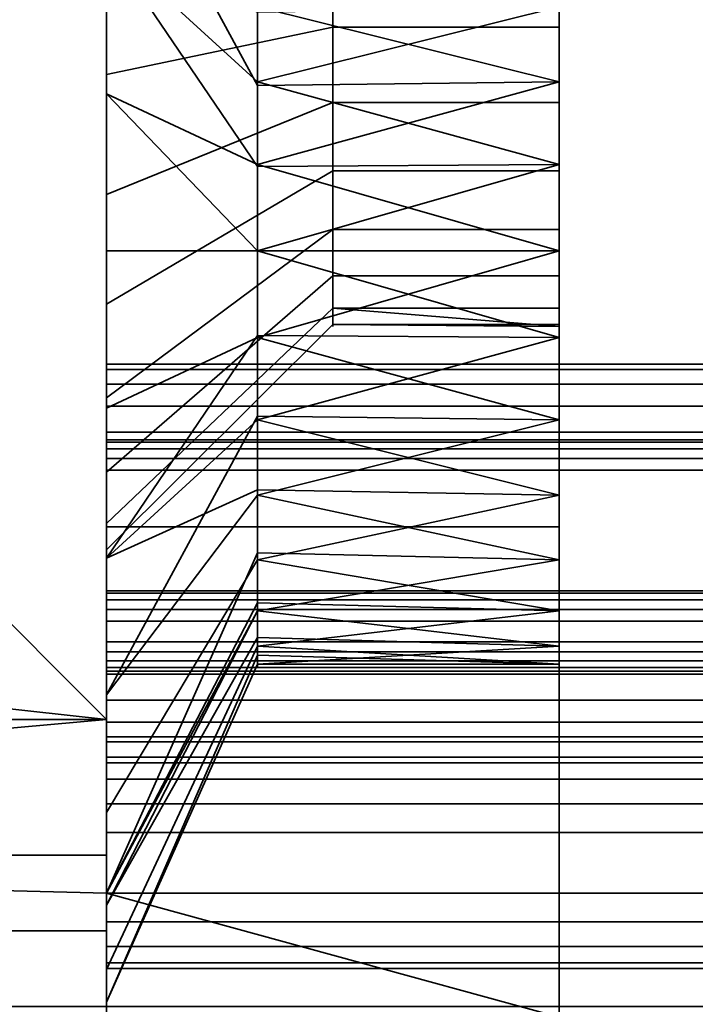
# Model space of a CAD drawing. Header units: millimetres. Extents: x -490 to 6690, y -115 to 152.
# Tile 296 of 656: x 1140.43 to 1144.9, y -21.99 to -15.47. Entities that reach past the tile are written whole.
import ezdxf

# ---------------------------------------------------------------- set-up
doc = ezdxf.new("R2010")
doc.units = ezdxf.units.MM
doc.layers.add('151', color=253, linetype='Continuous')

# ---------------------------------------------------------------- blocks, each defined once
blk = doc.blocks.new('UG_SURFACE_108')
at = {"layer": '151', "color": 252, "linetype": 'Continuous', "lineweight": 35}
for points in [[(1858.5, -19.25, 8.3), (1141, -19.25, 8.3), (1141, -12.25, 8.3), (1858.5, -12.25, 8.3)], [(1858.5, -12.25, 9.3), (1141, -12.25, 9.3), (1141, -19.25, 9.3), (1858.5, -19.25, 9.3)], [(1141, -19.25, 9.3), (1141, -12.25, 9.3), (1141, -12.25, 8.3), (1141, -19.25, 8.3)], [(1858.5, -18.2652, 6.4235), (1141, -18.2652, 6.4235), (1141, -18.25, 6.5), (1858.5, -18.25, 6.5)], [(1858.5, -18.25, 6.5), (1141, -18.25, 6.5), (1141, -18.25, 6.6), (1858.5, -18.25, 6.6)], [(1858.5, -18.25, 6.6), (1141, -18.25, 6.6), (1141, -18.2652, 6.6765), (1858.5, -18.2652, 6.6765)], [(1141, -18.45, 6.3), (1141, -18.25, 6.5), (1141, -18.2652, 6.4235)], [(1141, -18.45, 6.3), (1141, -18.25, 6.6), (1141, -18.25, 6.5)], [(1141, -18.25, 6.6), (1141, -18.45, 6.8), (1141, -18.3735, 6.7848)], [(1141, -18.25, 6.6), (1141, -19.8, 6.3), (1141, -19.25, 6.8), (1141, -18.45, 6.8)], [(1141, -18.3735, 6.7848), (1141, -18.3086, 6.7414), (1141, -18.2652, 6.6765), (1141, -18.25, 6.6)], [(1141, -18.45, 6.3), (1141, -19.8, 6.3), (1141, -18.25, 6.6)], [(1858.5, -18.3086, 6.3586), (1141, -18.3086, 6.3586), (1141, -18.2652, 6.4235), (1858.5, -18.2652, 6.4235)], [(1858.5, -18.2652, 6.6765), (1141, -18.2652, 6.6765), (1141, -18.3086, 6.7414), (1858.5, -18.3086, 6.7414)], [(1141, -18.2652, 6.4235), (1141, -18.3086, 6.3586), (1141, -18.3735, 6.3152), (1141, -18.45, 6.3)], [(1858.5, -18.3735, 6.3152), (1141, -18.3735, 6.3152), (1141, -18.3086, 6.3586), (1858.5, -18.3086, 6.3586)], [(1858.5, -18.3086, 6.7414), (1141, -18.3086, 6.7414), (1141, -18.3735, 6.7848), (1858.5, -18.3735, 6.7848)], [(1858.5, -18.45, 6.3), (1141, -18.45, 6.3), (1141, -18.3735, 6.3152), (1858.5, -18.3735, 6.3152)], [(1858.5, -18.3735, 6.7848), (1141, -18.3735, 6.7848), (1141, -18.45, 6.8), (1858.5, -18.45, 6.8)], [(1858.5, -19.8, 6.3), (1141, -19.8, 6.3), (1141, -18.45, 6.3), (1858.5, -18.45, 6.3)], [(1858.5, -18.45, 6.8), (1141, -18.45, 6.8), (1141, -19.25, 6.8), (1858.5, -19.25, 6.8)], [(1858.5, -19.25, 6.8), (1141, -19.25, 6.8), (1141, -19.25, 8.3), (1858.5, -19.25, 8.3)], [(1858.5, -19.25, 9.3), (1141, -19.25, 9.3), (1141, -19.25, 19.1), (1858.5, -19.25, 19.1)], [(1858.5, -19.25, 19.1), (1141, -19.25, 19.1), (1141, -19.2652, 19.1765), (1858.5, -19.2652, 19.1765)], [(1141, -19.25, 8.3), (1141, -19.25, 6.8), (1141, -19.8, 6.3), (1141, -19.9722, 6.3343)], [(1141, -19.9722, 6.3343), (1141, -20.1182, 6.4318), (1141, -19.25, 8.3)], [(1141, -20.25, 6.75), (1141, -19.25, 9.3), (1141, -19.25, 8.3)], [(1141, -19.25, 19.1), (1141, -19.7822, 19.1392), (1141, -19.7575, 19.203), (1141, -19.7128, 19.2547)], [(1141, -19.25, 19.1), (1141, -19.586, 19.3), (1141, -19.45, 19.3)], [(1141, -19.7128, 19.2547), (1141, -19.6534, 19.2883), (1141, -19.25, 19.1)], [(1141, -19.6534, 19.2883), (1141, -19.586, 19.3), (1141, -19.25, 19.1)], [(1141, -19.25, 19.1), (1141, -19.25, 9.3), (1141, -20.25, 6.75), (1141, -20.25, 16.8)], [(1141, -20.1182, 6.4318), (1141, -20.2157, 6.5778), (1141, -20.25, 6.75), (1141, -19.25, 8.3)], [(1141, -20.25, 16.8), (1141, -19.7822, 19.1392), (1141, -19.25, 19.1)], [(1141, -19.2652, 19.1765), (1141, -19.25, 19.1), (1141, -19.45, 19.3)], [(1858.5, -19.2652, 19.1765), (1141, -19.2652, 19.1765), (1141, -19.3086, 19.2414), (1858.5, -19.3086, 19.2414)], [(1141, -19.45, 19.3), (1141, -19.3735, 19.2848), (1141, -19.3086, 19.2414), (1141, -19.2652, 19.1765)], [(1858.5, -19.3086, 19.2414), (1141, -19.3086, 19.2414), (1141, -19.3735, 19.2848), (1858.5, -19.3735, 19.2848)], [(1858.5, -19.3735, 19.2848), (1141, -19.3735, 19.2848), (1141, -19.45, 19.3), (1858.5, -19.45, 19.3)], [(1858.5, -19.45, 19.3), (1141, -19.45, 19.3), (1141, -19.586, 19.3), (1858.5, -19.586, 19.3)], [(1858.5, -19.586, 19.3), (1141, -19.586, 19.3), (1141, -19.6534, 19.2883), (1858.5, -19.6534, 19.2883)], [(1858.5, -19.6534, 19.2883), (1141, -19.6534, 19.2883), (1141, -19.7128, 19.2547), (1858.5, -19.7128, 19.2547)], [(1858.5, -19.7128, 19.2547), (1141, -19.7128, 19.2547), (1141, -19.7575, 19.203), (1858.5, -19.7575, 19.203)], [(1858.5, -19.7575, 19.203), (1141, -19.7575, 19.203), (1141, -19.7822, 19.1392), (1858.5, -19.7822, 19.1392)], [(1858.5, -19.7822, 19.1392), (1141, -19.7822, 19.1392), (1141, -20.25, 16.8), (1858.5, -20.25, 16.8)], [(1858.5, -19.9722, 6.3343), (1141, -19.9722, 6.3343), (1141, -19.8, 6.3), (1858.5, -19.8, 6.3)], [(1858.5, -20.1182, 6.4318), (1141, -20.1182, 6.4318), (1141, -19.9722, 6.3343), (1858.5, -19.9722, 6.3343)], [(1858.5, -20.2157, 6.5778), (1141, -20.2157, 6.5778), (1141, -20.1182, 6.4318), (1858.5, -20.1182, 6.4318)], [(1858.5, -20.25, 6.75), (1141, -20.25, 6.75), (1141, -20.2157, 6.5778), (1858.5, -20.2157, 6.5778)], [(1858.5, -20.25, 16.8), (1141, -20.25, 16.8), (1141, -20.25, 6.75), (1858.5, -20.25, 6.75)]]:
    blk.add_3dface(points, dxfattribs=at)
blk = doc.blocks.new('UG_SURFACE_109')
at = {"layer": '151', "color": 252, "linetype": 'Continuous', "lineweight": 35}
for points in [[(1141, -21.25, 30.5), (1141, -10.25, 30.5), (1141, -11.15, 29.1), (1141, -20.35, 29.1)], [(1858.5, -10.25, 30.5), (1141, -10.25, 30.5), (1141, -21.25, 30.5), (1858.5, -21.25, 30.5)], [(1858.5, -20.35, 29.1), (1141, -20.35, 29.1), (1141, -11.15, 29.1), (1858.5, -11.15, 29.1)], [(1858.5, -17.7843, 19.5778), (1141, -17.7843, 19.5778), (1141, -17.75, 19.75), (1858.5, -17.75, 19.75)], [(1858.5, -17.75, 19.75), (1141, -17.75, 19.75), (1141, -17.75, 19.85), (1858.5, -17.75, 19.85)], [(1858.5, -17.75, 19.85), (1141, -17.75, 19.85), (1141, -17.7843, 20.0222), (1858.5, -17.7843, 20.0222)], [(1141, -18.2, 19.3), (1141, -17.75, 19.75), (1141, -17.7843, 19.5778), (1141, -17.8818, 19.4318)], [(1141, -18.2, 19.3), (1141, -17.75, 19.85), (1141, -17.75, 19.75)], [(1141, -17.8818, 20.1682), (1141, -17.7843, 20.0222), (1141, -17.75, 19.85), (1141, -18.2, 19.3)], [(1858.5, -17.8818, 19.4318), (1141, -17.8818, 19.4318), (1141, -17.7843, 19.5778), (1858.5, -17.7843, 19.5778)], [(1858.5, -17.7843, 20.0222), (1141, -17.7843, 20.0222), (1141, -17.8818, 20.1682), (1858.5, -17.8818, 20.1682)], [(1858.5, -18.0278, 19.3343), (1141, -18.0278, 19.3343), (1141, -17.8818, 19.4318), (1858.5, -17.8818, 19.4318)], [(1858.5, -17.8818, 20.1682), (1141, -17.8818, 20.1682), (1141, -18.0278, 20.2657), (1858.5, -18.0278, 20.2657)], [(1141, -18.2, 19.3), (1141, -18.2, 20.3), (1141, -18.0278, 20.2657), (1141, -17.8818, 20.1682)], [(1141, -17.8818, 19.4318), (1141, -18.0278, 19.3343), (1141, -18.2, 19.3)], [(1858.5, -18.2, 19.3), (1141, -18.2, 19.3), (1141, -18.0278, 19.3343), (1858.5, -18.0278, 19.3343)], [(1858.5, -18.0278, 20.2657), (1141, -18.0278, 20.2657), (1141, -18.2, 20.3), (1858.5, -18.2, 20.3)], [(1858.5, -20.35, 19.3), (1141, -20.35, 19.3), (1141, -18.2, 19.3), (1858.5, -18.2, 19.3)], [(1858.5, -18.2, 20.3), (1141, -18.2, 20.3), (1141, -20.35, 20.3), (1858.5, -20.35, 20.3)], [(1141, -18.2, 19.3), (1141, -20.35, 19.3), (1141, -20.35, 20.3), (1141, -18.2, 20.3)], [(1858.5, -20.3881, 0.8087), (1141, -20.3881, 0.8087), (1141, -20.35, 1), (1858.5, -20.35, 1)], [(1858.5, -20.35, 1), (1141, -20.35, 1), (1141, -20.35, 19.3), (1858.5, -20.35, 19.3)], [(1858.5, -20.35, 20.3), (1141, -20.35, 20.3), (1141, -20.35, 29.1), (1858.5, -20.35, 29.1)], [(1141, -20.35, 1), (1141, -20.3881, 0.8087), (1141, -20.4964, 0.6464)], [(1141, -20.35, 19.3), (1141, -20.85, 0.5), (1141, -21.25, 0.5)], [(1141, -20.85, 0.5), (1141, -20.35, 19.3), (1141, -20.35, 1)], [(1141, -20.35, 29.1), (1141, -20.35, 20.3), (1141, -21.75, 30)], [(1141, -20.4964, 0.6464), (1141, -20.6587, 0.5381), (1141, -20.85, 0.5), (1141, -20.35, 1)], [(1141, -21.75, 30), (1141, -21.7119, 30.1913), (1141, -21.6036, 30.3536), (1141, -20.35, 29.1)], [(1141, -21.75, 1), (1141, -21.75, 30), (1141, -20.35, 19.3)], [(1141, -20.35, 20.3), (1141, -20.35, 19.3), (1141, -21.75, 30)], [(1141, -20.35, 29.1), (1141, -21.6036, 30.3536), (1141, -21.4413, 30.4619), (1141, -21.25, 30.5)], [(1141, -21.75, 1), (1141, -20.35, 19.3), (1141, -21.25, 0.5)], [(1858.5, -20.4964, 0.6464), (1141, -20.4964, 0.6464), (1141, -20.3881, 0.8087), (1858.5, -20.3881, 0.8087)], [(1858.5, -20.6587, 0.5381), (1141, -20.6587, 0.5381), (1141, -20.4964, 0.6464), (1858.5, -20.4964, 0.6464)], [(1858.5, -20.85, 0.5), (1141, -20.85, 0.5), (1141, -20.6587, 0.5381), (1858.5, -20.6587, 0.5381)], [(1858.5, -21.25, 0.5), (1141, -21.25, 0.5), (1141, -20.85, 0.5), (1858.5, -20.85, 0.5)], [(1858.5, -21.4413, 0.5381), (1141, -21.4413, 0.5381), (1141, -21.25, 0.5), (1858.5, -21.25, 0.5)], [(1141, -21.25, 0.5), (1141, -21.4413, 0.5381), (1141, -21.6036, 0.6464), (1141, -21.7119, 0.8087)], [(1141, -21.7119, 0.8087), (1141, -21.75, 1), (1141, -21.25, 0.5)], [(1858.5, -21.25, 30.5), (1141, -21.25, 30.5), (1141, -21.4413, 30.4619), (1858.5, -21.4413, 30.4619)], [(1858.5, -21.6036, 0.6464), (1141, -21.6036, 0.6464), (1141, -21.4413, 0.5381), (1858.5, -21.4413, 0.5381)], [(1858.5, -21.4413, 30.4619), (1141, -21.4413, 30.4619), (1141, -21.6036, 30.3536), (1858.5, -21.6036, 30.3536)], [(1858.5, -21.7119, 0.8087), (1141, -21.7119, 0.8087), (1141, -21.6036, 0.6464), (1858.5, -21.6036, 0.6464)], [(1858.5, -21.6036, 30.3536), (1141, -21.6036, 30.3536), (1141, -21.7119, 30.1913), (1858.5, -21.7119, 30.1913)], [(1858.5, -21.75, 1), (1141, -21.75, 1), (1141, -21.7119, 0.8087), (1858.5, -21.7119, 0.8087)], [(1858.5, -21.7119, 30.1913), (1141, -21.7119, 30.1913), (1141, -21.75, 30), (1858.5, -21.75, 30)], [(1858.5, -21.75, 30), (1141, -21.75, 30), (1141, -21.75, 1), (1858.5, -21.75, 1)]]:
    blk.add_3dface(points, dxfattribs=at)
blk = doc.blocks.new('UG_SURFACE_114')
at = {"layer": '151', "color": 252, "linetype": 'Continuous', "lineweight": 35}
for points in [[(1141, -21.25, 1090), (1141, -5, 1090), (1141, -14, 1065.0001), (1141, -21, 1065.0001)], [(1141, -5, 1090), (1141, -21.25, 1090), (1141, -20.1, 1115), (1141, -14.6043, 1116.4048)], [(1144.0001, -13.9832, 1187.2162), (1144.0001, -15, 1187), (1144.0001, -23, 1154), (1144.0001, -10.5, 1154)], [(1144.0001, -15.5198, 981.9454), (1144.0001, -14.4802, 981.9454), (1144.0001, -10.5, 1003.9999), (1144.0001, -23, 1003.9999)], [(1144.0001, -10.5, 1003.9999), (1213.0001, -10.5, 1003.9999), (1213.0001, -23, 1003.9999), (1144.0001, -23, 1003.9999)], [(1213.0001, -10.5, 1154), (1144.0001, -10.5, 1154), (1144.0001, -23, 1154), (1213.0001, -23, 1154)], [(1144.0001, -23, 1005), (1212.5858, -23, 1005), (1212.5858, -10.5, 1005), (1144.0001, -10.5, 1005)], [(1212.5858, -23, 1153), (1144.0001, -23, 1153), (1144.0001, -10.5, 1153), (1212.5858, -10.5, 1153)], [(1144.0001, -10.5, 1153), (1144.0001, -23, 1153), (1144.0001, -17, 1014.75), (1144.0001, -15.8815, 1014.5123)], [(1144.0001, -15.8815, 1014.5123), (1144.0001, -14.9564, 1013.8401), (1144.0001, -10.5, 1153)], [(1144.0001, -23, 1005), (1144.0001, -10.5, 1005), (1144.0001, -16.4282, 1009.3101), (1144.0001, -17.5718, 1009.3101)], [(1144.0001, -15.3836, 1009.7752), (1144.0001, -16.4282, 1009.3101), (1144.0001, -10.5, 1005)], [(1141, -12.6489, 982.7361), (1141, -14.1684, 983.4126), (1141, -17, 1007), (1141, -14.9663, 1007.4322)], [(1141, -21, 1035), (1121.0001, -21, 1035), (1121.0001, -14, 1035), (1141, -14, 1035)], [(1141, -14, 1065.0001), (1121.0001, -14, 1065.0001), (1121.0001, -21, 1065.0001), (1141, -21, 1065.0001)], [(1141, -14.0611, 1016.0451), (1141, -15.9604, 1016.8908), (1141, -14, 1035)], [(1141, -15.9604, 1016.8908), (1141, -18.0396, 1016.8908), (1141, -21, 1035), (1141, -14, 1035)], [(1141, -14.0611, 1016.0451), (1142.0017, -15.3836, 1014.2248), (1142.0017, -15.9059, 1014.4573)], [(1142.0017, -15.9059, 1014.4573), (1142.0017, -16.4282, 1014.6899), (1141, -15.9604, 1016.8908), (1141, -14.0611, 1016.0451)], [(1142.5, -14.4802, 981.9454), (1142.5, -15.5198, 981.9454), (1141, -15.8316, 983.4126), (1141, -14.1684, 983.4126)], [(1142.5, -14.4802, 1191.9453), (1142.5, -15.5198, 1191.9453), (1141, -15.8316, 1193.4125), (1141, -14.1684, 1193.4125)], [(1141, -19.0337, 1007.4322), (1141, -17, 1007), (1141, -14.1684, 983.4126), (1141, -15.8316, 983.4126)], [(1141, -14.1684, 1193.4125), (1141, -15.8316, 1193.4125), (1141, -18.8268, 1201.2388), (1141, -15, 1202)], [(1142.5, -14.4802, 981.9454), (1144.0001, -14.4802, 981.9454), (1144.0001, -15.5198, 981.9454), (1142.5, -15.5198, 981.9454)], [(1142.5, -14.4802, 1191.9453), (1144.0001, -14.4802, 1191.9453), (1144.0001, -15.5198, 1191.9453), (1142.5, -15.5198, 1191.9453)], [(1144.0001, -15, 1202), (1144.0001, -18.8268, 1201.2388), (1144.0001, -15.5198, 1191.9453), (1144.0001, -14.4802, 1191.9453)], [(1131, -19, 1115.3934), (1135.4551, -14.5449, 1115.8864), (1141, -20.1, 1115)], [(1141, -20.1, 1142), (1135.4551, -14.5449, 1141.1136), (1131, -19, 1141.6066)], [(1135.4551, -14.5449, 1115.8864), (1141, -14.6043, 1116.4048), (1141, -20.1, 1115)], [(1141, -20.1, 1142), (1141, -14.6043, 1140.5953), (1135.4551, -14.5449, 1141.1136)], [(1141, -15, 1185.5), (1141, -14.6043, 1140.5953), (1141, -20.1, 1142)], [(1141, -14.9663, 1007.4322), (1142.0017, -15.8815, 1009.4877), (1142.0017, -15.4189, 1009.8238)], [(1141, -14.9663, 1007.4322), (1141, -17, 1007), (1142.0017, -17, 1009.25), (1142.0017, -16.4407, 1009.3689)], [(1142.0017, -16.4407, 1009.3689), (1142.0017, -15.8815, 1009.4877), (1141, -14.9663, 1007.4322)], [(1144.0001, -14.9564, 1013.8401), (1144.0001, -15.8815, 1014.5123), (1142.0017, -15.3836, 1014.2248)], [(1142.5, -16.0168, 977.2161), (1142.5, -15, 977), (1141, -15, 975.5), (1141, -16.6269, 975.8458)], [(1141, -18.8268, 1201.2388), (1144.0001, -18.8268, 1201.2388), (1144.0001, -15, 1202), (1141, -15, 1202)], [(1141, -15, 967), (1144.0001, -15, 967), (1144.0001, -18.8268, 967.7612), (1141, -18.8268, 967.7612)], [(1142.5, -16.0168, 1187.2162), (1142.5, -15, 1187), (1141, -15, 1185.5), (1141, -16.6269, 1185.8459)], [(1141, -15, 967), (1141, -18.8268, 967.7612), (1141, -16.6269, 975.8458), (1141, -15, 975.5)], [(1141, -20.1, 1142), (1141, -21.25, 1142), (1141, -16.6269, 1185.8459), (1141, -15, 1185.5)], [(1142.5, -16.0168, 977.2161), (1144.0001, -16.0168, 977.2161), (1144.0001, -15, 977), (1142.5, -15, 977)], [(1142.5, -16.0168, 1187.2162), (1144.0001, -16.0168, 1187.2162), (1144.0001, -15, 1187), (1142.5, -15, 1187)], [(1144.0001, -15, 1187), (1144.0001, -23.3827, 1153.9239), (1144.0001, -23, 1154)], [(1144.0001, -15, 1187), (1144.0001, -23.9239, 1153.3827), (1144.0001, -23.7071, 1153.7071)], [(1144.0001, -23.7071, 1153.7071), (1144.0001, -23.3827, 1153.9239), (1144.0001, -15, 1187)], [(1144.0001, -18.8268, 967.7612), (1144.0001, -15, 967), (1144.0001, -15, 977), (1144.0001, -16.0168, 977.2161)], [(1144.0001, -23.9239, 1153.3827), (1144.0001, -15, 1187), (1144.0001, -16.0168, 1187.2162)], [(1144.0001, -15.8815, 1014.5123), (1142.0017, -15.9059, 1014.4573), (1142.0017, -15.3836, 1014.2248)], [(1144.0001, -16.4282, 1009.3101), (1144.0001, -15.3836, 1009.7752), (1142.0017, -15.8815, 1009.4877)], [(1144.0001, -15.3836, 1009.7752), (1142.0017, -15.4189, 1009.8238), (1142.0017, -15.8815, 1009.4877)], [(1142.5, -15.5198, 981.9454), (1142.5, -16.4695, 981.5226), (1141, -17.3511, 982.7361), (1141, -15.8316, 983.4126)], [(1142.5, -15.5198, 1191.9453), (1142.5, -16.4695, 1191.5226), (1141, -17.3511, 1192.736), (1141, -15.8316, 1193.4125)], [(1142.5, -15.5198, 981.9454), (1144.0001, -15.5198, 981.9454), (1144.0001, -16.4695, 981.5226), (1142.5, -16.4695, 981.5226)], [(1142.5, -15.5198, 1191.9453), (1144.0001, -15.5198, 1191.9453), (1144.0001, -16.4695, 1191.5226), (1142.5, -16.4695, 1191.5226)], [(1144.0001, -16.4695, 981.5226), (1144.0001, -15.5198, 981.9454), (1144.0001, -23, 1003.9999), (1144.0001, -23.3827, 1004.0761)], [(1144.0001, -18.8268, 1201.2388), (1144.0001, -22.0711, 1199.071), (1144.0001, -16.4695, 1191.5226), (1144.0001, -15.5198, 1191.9453)], [(1141, -19.0337, 1007.4322), (1141, -15.8316, 983.4126), (1141, -17.3511, 982.7361)], [(1141, -15.8316, 1193.4125), (1141, -17.3511, 1192.736), (1141, -21.25, 1199.6197), (1141, -18.8268, 1201.2388)], [(1142.0017, -16.4282, 1014.6899), (1144.0001, -15.8815, 1014.5123), (1144.0001, -17, 1014.75)], [(1142.0017, -15.8815, 1009.4877), (1142.0017, -16.4407, 1009.3689), (1144.0001, -16.4282, 1009.3101)], [(1142.0017, -16.4282, 1014.6899), (1142.0017, -15.9059, 1014.4573), (1144.0001, -15.8815, 1014.5123)], [(1141, -15.9604, 1016.8908), (1142.0017, -16.4282, 1014.6899), (1142.0017, -17, 1014.6899)], [(1142.0017, -17, 1014.6899), (1142.0017, -17.5718, 1014.6899), (1141, -18.0396, 1016.8908), (1141, -15.9604, 1016.8908)], [(1142.5, -16.8579, 977.8272), (1142.5, -16.0168, 977.2161), (1141, -16.6269, 975.8458), (1141, -17.9726, 976.8234)], [(1142.5, -16.8579, 1187.8272), (1142.5, -16.0168, 1187.2162), (1141, -16.6269, 1185.8459), (1141, -17.9726, 1186.8235)], [(1142.5, -16.8579, 977.8272), (1144.0001, -16.8579, 977.8272), (1144.0001, -16.0168, 977.2161), (1142.5, -16.0168, 977.2161)], [(1142.5, -16.8579, 1187.8272), (1144.0001, -16.8579, 1187.8272), (1144.0001, -16.0168, 1187.2162), (1142.5, -16.0168, 1187.2162)], [(1144.0001, -16.0168, 977.2161), (1144.0001, -16.8579, 977.8272), (1144.0001, -24.2388, 973.1731), (1144.0001, -22.0711, 969.9289)], [(1144.0001, -22.0711, 969.9289), (1144.0001, -18.8268, 967.7612), (1144.0001, -16.0168, 977.2161)], [(1144.0001, -16.0168, 1187.2162), (1144.0001, -16.8579, 1187.8272), (1144.0001, -23.9239, 1153.3827)], [(1142.5, -16.4695, 981.5226), (1142.5, -17.1651, 980.75), (1141, -18.4641, 981.5), (1141, -17.3511, 982.7361)], [(1142.5, -16.4695, 1191.5226), (1142.5, -17.1651, 1190.75), (1141, -18.4641, 1191.4999), (1141, -17.3511, 1192.736)], [(1144.0001, -17, 1014.75), (1142.0017, -17, 1014.6899), (1142.0017, -16.4282, 1014.6899)], [(1144.0001, -17.5718, 1009.3101), (1144.0001, -16.4282, 1009.3101), (1142.0017, -17, 1009.25)], [(1144.0001, -16.4282, 1009.3101), (1142.0017, -16.4407, 1009.3689), (1142.0017, -17, 1009.25)], [(1142.5, -16.4695, 981.5226), (1144.0001, -16.4695, 981.5226), (1144.0001, -17.1651, 980.75), (1142.5, -17.1651, 980.75)], [(1142.5, -16.4695, 1191.5226), (1144.0001, -16.4695, 1191.5226), (1144.0001, -17.1651, 1190.75), (1142.5, -17.1651, 1190.75)], [(1144.0001, -16.4695, 981.5226), (1144.0001, -23.3827, 1004.0761), (1144.0001, -23.7071, 1004.2928)], [(1144.0001, -23.9239, 1004.6173), (1144.0001, -17.1651, 980.75), (1144.0001, -16.4695, 981.5226)], [(1144.0001, -17.1651, 1190.75), (1144.0001, -16.4695, 1191.5226), (1144.0001, -22.0711, 1199.071), (1144.0001, -24.2388, 1195.8269)], [(1144.0001, -23.7071, 1004.2928), (1144.0001, -23.9239, 1004.6173), (1144.0001, -16.4695, 981.5226)], [(1141, -18.8268, 967.7612), (1141, -21.25, 969.3803), (1141, -17.9726, 976.8234), (1141, -16.6269, 975.8458)], [(1141, -21.25, 1142), (1141, -17.9726, 1186.8235), (1141, -16.6269, 1185.8459)], [(1142.5, -17.3776, 978.7275), (1142.5, -16.8579, 977.8272), (1141, -17.9726, 976.8234), (1141, -18.8042, 978.2639)], [(1142.5, -17.3776, 1188.7275), (1142.5, -16.8579, 1187.8272), (1141, -17.9726, 1186.8235), (1141, -18.8042, 1188.2639)], [(1142.5, -17.3776, 978.7275), (1144.0001, -17.3776, 978.7275), (1144.0001, -16.8579, 977.8272), (1142.5, -16.8579, 977.8272)], [(1142.5, -17.3776, 1188.7275), (1144.0001, -17.3776, 1188.7275), (1144.0001, -16.8579, 1187.8272), (1142.5, -16.8579, 1187.8272)], [(1144.0001, -23.9239, 1153.3827), (1144.0001, -16.8579, 1187.8272), (1144.0001, -17.3776, 1188.7275)], [(1144.0001, -25, 977), (1144.0001, -24.2388, 973.1731), (1144.0001, -16.8579, 977.8272), (1144.0001, -17.3776, 978.7275)], [(1142.0017, -17.5593, 1009.3689), (1142.0017, -17, 1009.25), (1141, -17, 1007), (1141, -19.0337, 1007.4322)], [(1144.0001, -17, 1014.75), (1144.0001, -18.1185, 1014.5123), (1142.0017, -17.5718, 1014.6899)], [(1142.0017, -17.5718, 1014.6899), (1142.0017, -17, 1014.6899), (1144.0001, -17, 1014.75)], [(1142.0017, -17, 1009.25), (1142.0017, -17.5593, 1009.3689), (1144.0001, -17.5718, 1009.3101)], [(1144.0001, -18.1185, 1014.5123), (1144.0001, -17, 1014.75), (1144.0001, -23, 1153)], [(1142.5, -17.1651, 980.75), (1142.5, -17.4863, 979.7613), (1141, -18.9781, 979.9181), (1141, -18.4641, 981.5)], [(1142.5, -17.1651, 1190.75), (1142.5, -17.4863, 1189.7613), (1141, -18.9781, 1189.9182), (1141, -18.4641, 1191.4999)], [(1142.5, -17.1651, 980.75), (1144.0001, -17.1651, 980.75), (1144.0001, -17.4863, 979.7613), (1142.5, -17.4863, 979.7613)], [(1142.5, -17.1651, 1190.75), (1144.0001, -17.1651, 1190.75), (1144.0001, -17.4863, 1189.7613), (1142.5, -17.4863, 1189.7613)], [(1144.0001, -25, 977), (1144.0001, -17.4863, 979.7613), (1144.0001, -17.1651, 980.75), (1144.0001, -23.9239, 1004.6173)], [(1144.0001, -17.4863, 1189.7613), (1144.0001, -17.1651, 1190.75), (1144.0001, -24.2388, 1195.8269), (1144.0001, -25, 1192)], [(1141, -17.3511, 982.7361), (1141, -18.4641, 981.5), (1141, -19.0337, 1007.4322)], [(1141, -21.25, 1199.6197), (1141, -17.3511, 1192.736), (1141, -18.4641, 1191.4999)], [(1142.5, -17.4863, 979.7613), (1142.5, -17.3776, 978.7275), (1141, -18.8042, 978.2639), (1141, -18.9781, 979.9181)], [(1142.5, -17.4863, 1189.7613), (1142.5, -17.3776, 1188.7275), (1141, -18.8042, 1188.2639), (1141, -18.9781, 1189.9182)], [(1142.5, -17.3776, 978.7275), (1142.5, -17.4863, 979.7613), (1144.0001, -17.5, 979.5)], [(1144.0001, -17.5, 979.5), (1144.0001, -17.3776, 978.7275), (1142.5, -17.3776, 978.7275)], [(1142.5, -17.3776, 1188.7275), (1142.5, -17.4863, 1189.7613), (1144.0001, -17.5, 1189.5)], [(1144.0001, -17.5, 1189.5), (1144.0001, -17.3776, 1188.7275), (1142.5, -17.3776, 1188.7275)], [(1144.0001, -17.3776, 1188.7275), (1144.0001, -25, 1192), (1144.0001, -24, 1153), (1144.0001, -23.9239, 1153.3827)], [(1144.0001, -25, 1192), (1144.0001, -17.3776, 1188.7275), (1144.0001, -17.5, 1189.5)], [(1144.0001, -25, 977), (1144.0001, -17.3776, 978.7275), (1144.0001, -17.5, 979.5)], [(1142.5, -17.4863, 979.7613), (1144.0001, -17.4863, 979.7613), (1144.0001, -17.5, 979.5)], [(1142.5, -17.4863, 1189.7613), (1144.0001, -17.4863, 1189.7613), (1144.0001, -17.5, 1189.5)], [(1144.0001, -17.5, 1189.5), (1144.0001, -17.4863, 1189.7613), (1144.0001, -25, 1192)], [(1144.0001, -17.5, 979.5), (1144.0001, -17.4863, 979.7613), (1144.0001, -25, 977)], [(1141, -19.0337, 1007.4322), (1142.0017, -18.1185, 1009.4877), (1142.0017, -17.5593, 1009.3689)], [(1141, -19.9389, 1016.0451), (1141, -18.0396, 1016.8908), (1142.0017, -17.5718, 1014.6899), (1142.0017, -18.0941, 1014.4573)], [(1144.0001, -17.5718, 1009.3101), (1142.0017, -17.5593, 1009.3689), (1142.0017, -18.1185, 1009.4877)], [(1142.0017, -18.1185, 1009.4877), (1144.0001, -18.6164, 1009.7752), (1144.0001, -17.5718, 1009.3101)], [(1144.0001, -18.1185, 1014.5123), (1142.0017, -18.0941, 1014.4573), (1142.0017, -17.5718, 1014.6899)], [(1144.0001, -23, 1005), (1144.0001, -17.5718, 1009.3101), (1144.0001, -18.6164, 1009.7752)], [(1141, -18.8042, 978.2639), (1141, -17.9726, 976.8234), (1141, -21.25, 969.3803)], [(1141, -21.25, 1142), (1141, -18.8042, 1188.2639), (1141, -17.9726, 1186.8235)], [(1141, -21, 1035), (1141, -18.0396, 1016.8908), (1141, -19.9389, 1016.0451)], [(1142.0017, -18.0941, 1014.4573), (1142.0017, -18.6164, 1014.2248), (1141, -19.9389, 1016.0451)], [(1142.0017, -18.6164, 1014.2248), (1142.0017, -18.0941, 1014.4573), (1144.0001, -18.1185, 1014.5123)], [(1142.0017, -18.5811, 1009.8238), (1142.0017, -18.1185, 1009.4877), (1141, -19.0337, 1007.4322)], [(1142.0017, -18.6164, 1014.2248), (1144.0001, -18.1185, 1014.5123), (1144.0001, -19.0436, 1013.8401)], [(1142.0017, -18.1185, 1009.4877), (1142.0017, -18.5811, 1009.8238), (1144.0001, -18.6164, 1009.7752)], [(1144.0001, -23, 1153), (1144.0001, -19.0436, 1013.8401), (1144.0001, -18.1185, 1014.5123)], [(1141, -19.0337, 1007.4322), (1141, -18.4641, 981.5), (1141, -18.9781, 979.9181)], [(1141, -18.4641, 1191.4999), (1141, -18.9781, 1189.9182), (1141, -21.25, 1199.6197)], [(1141, -19.0337, 1007.4322), (1141, -20.7157, 1008.6544), (1142.0017, -19.0436, 1010.1599), (1142.0017, -18.5811, 1009.8238)], [(1141, -21.25, 1014.589), (1141, -19.9389, 1016.0451), (1142.0017, -18.6164, 1014.2248), (1142.0017, -18.999, 1013.7999)], [(1144.0001, -18.6164, 1009.7752), (1142.0017, -18.5811, 1009.8238), (1142.0017, -19.0436, 1010.1599)], [(1144.0001, -19.3816, 1010.625), (1144.0001, -18.6164, 1009.7752), (1142.0017, -19.0436, 1010.1599)], [(1144.0001, -19.0436, 1013.8401), (1142.0017, -18.999, 1013.7999), (1142.0017, -18.6164, 1014.2248)], [(1144.0001, -18.6164, 1009.7752), (1144.0001, -19.3816, 1010.625), (1144.0001, -23, 1005)], [(1141, -21.25, 969.3803), (1141, -18.9781, 979.9181), (1141, -18.8042, 978.2639)], [(1141, -18.9781, 1189.9182), (1141, -18.8042, 1188.2639), (1141, -21.25, 1142), (1141, -21.25, 1199.6197)], [(1144.0001, -22.0711, 1199.071), (1144.0001, -18.8268, 1201.2388), (1141, -18.8268, 1201.2388), (1141, -21.25, 1199.6197)], [(1141, -21.25, 969.3803), (1141, -18.8268, 967.7612), (1144.0001, -18.8268, 967.7612), (1144.0001, -22.0711, 969.9289)], [(1141, -20.1, 1115), (1131, -20.1, 1115), (1131, -19, 1115.3934)], [(1131, -19, 1141.6066), (1131, -20.1, 1142), (1141, -20.1, 1142)], [(1141, -18.9781, 979.9181), (1141, -21.25, 969.3803), (1141, -19.0337, 1007.4322)], [(1142.0017, -18.999, 1013.7999), (1142.0017, -19.3816, 1013.375), (1141, -21.25, 1014.589)], [(1142.0017, -19.3816, 1013.375), (1142.0017, -18.999, 1013.7999), (1144.0001, -19.0436, 1013.8401)], [(1141, -20.7157, 1008.6544), (1141, -19.0337, 1007.4322), (1141, -21.25, 969.3803)], [(1142.0017, -19.3295, 1010.655), (1142.0017, -19.0436, 1010.1599), (1141, -20.7157, 1008.6544), (1141, -21.25, 1009.5798)], [(1144.0001, -19.0436, 1013.8401), (1144.0001, -19.6154, 1012.8498), (1142.0017, -19.3816, 1013.375)], [(1142.0017, -19.0436, 1010.1599), (1142.0017, -19.3295, 1010.655), (1144.0001, -19.3816, 1010.625)], [(1144.0001, -19.6154, 1012.8498), (1144.0001, -19.0436, 1013.8401), (1144.0001, -23, 1153)], [(1141, -21.25, 1009.5798), (1141, -21.7553, 1010.4549), (1142.0017, -19.6154, 1011.1502), (1142.0017, -19.3295, 1010.655)], [(1144.0001, -19.3816, 1010.625), (1142.0017, -19.3295, 1010.655), (1142.0017, -19.6154, 1011.1502)], [(1141, -21.3301, 1014.5), (1142.0017, -19.3816, 1013.375), (1142.0017, -19.5583, 1012.8312)], [(1142.0017, -19.3816, 1013.375), (1141, -21.3301, 1014.5), (1141, -21.25, 1014.589)], [(1142.0017, -19.6154, 1011.1502), (1144.0001, -19.7349, 1011.7126), (1144.0001, -19.3816, 1010.625)], [(1144.0001, -19.6154, 1012.8498), (1142.0017, -19.5583, 1012.8312), (1142.0017, -19.3816, 1013.375)], [(1144.0001, -23, 1005), (1144.0001, -19.3816, 1010.625), (1144.0001, -19.7349, 1011.7126)], [(1142.0017, -19.5583, 1012.8312), (1142.0017, -19.7349, 1012.2875), (1141, -21.9726, 1012.5227), (1141, -21.3301, 1014.5)], [(1142.0017, -19.6752, 1011.7189), (1142.0017, -19.6154, 1011.1502), (1141, -21.7553, 1010.4549), (1141, -21.9726, 1012.5227)], [(1142.0017, -19.7349, 1012.2875), (1142.0017, -19.5583, 1012.8312), (1144.0001, -19.6154, 1012.8498)], [(1142.0017, -19.7349, 1012.2875), (1144.0001, -19.6154, 1012.8498), (1144.0001, -19.7349, 1011.7126)], [(1142.0017, -19.6154, 1011.1502), (1142.0017, -19.6752, 1011.7189), (1144.0001, -19.7349, 1011.7126)], [(1144.0001, -19.7349, 1011.7126), (1144.0001, -19.6154, 1012.8498), (1144.0001, -23, 1153), (1144.0001, -23, 1005)], [(1141, -21.9726, 1012.5227), (1142.0017, -19.7349, 1012.2875), (1142.0017, -19.6752, 1011.7189)], [(1144.0001, -19.7349, 1011.7126), (1142.0017, -19.6752, 1011.7189), (1142.0017, -19.7349, 1012.2875)], [(1141, -19.9389, 1016.0451), (1141, -21.25, 1014.589), (1141, -21, 1035)], [(1131, -21, 1115), (1131, -20.1, 1115), (1141, -20.1, 1115), (1141, -21.25, 1115)], [(1141, -21.25, 1142), (1141, -20.1, 1142), (1131, -20.1, 1142), (1131, -21, 1142)], [(1141, -21.25, 1090), (1141, -21.25, 1115), (1141, -20.1, 1115)], [(1141, -21.25, 969.3803), (1141, -21.25, 1009.5798), (1141, -20.7157, 1008.6544)], [(1141, -21, 1065.0001), (1121.0001, -21, 1065.0001), (1121.0001, -21, 1035), (1141, -21, 1035)], [(1141, -21.25, 1115), (1141, -21.5, 1115), (1131.5, -21.5, 1115), (1131, -21, 1115)], [(1131, -21, 1142), (1131.5, -21.5, 1142), (1141, -21.5, 1142), (1141, -21.25, 1142)], [(1141, -21.25, 1014.589), (1141, -21.25, 1090), (1141, -21, 1065.0001), (1141, -21, 1035)], [(1141, -21.25, 1199.6197), (1141, -22.0711, 1199.071), (1144.0001, -22.0711, 1199.071)], [(1144.0001, -22.0711, 969.9289), (1141, -22.0711, 969.9289), (1141, -21.25, 969.3803)], [(1141, -21.25, 969.3803), (1141, -22.0711, 969.9289), (1141, -24.2388, 973.1731), (1141, -25, 977)], [(1141, -25, 1090), (1141, -21.25, 1090), (1141, -21.25, 1014.589), (1141, -21.3301, 1014.5)], [(1141, -21.25, 1199.6197), (1141, -21.25, 1142), (1141, -21.5, 1142), (1141, -25, 1192)], [(1141, -25, 1192), (1141, -24.2388, 1195.8269), (1141, -22.0711, 1199.071), (1141, -21.25, 1199.6197)], [(1141, -21.5, 1115), (1141, -21.25, 1115), (1141, -21.25, 1090), (1141, -25, 1090)], [(1141, -25, 977), (1141, -21.7553, 1010.4549), (1141, -21.25, 1009.5798), (1141, -21.25, 969.3803)], [(1141, -25, 1090), (1141, -21.3301, 1014.5), (1141, -21.9726, 1012.5227)], [(1131.5, -21.5, 1142), (1131.5, -21.5, 1115), (1141, -21.5, 1115), (1141, -21.5, 1142)], [(1141, -21.5, 1142), (1141, -21.5, 1115), (1141, -25, 1090), (1141, -25, 1192)], [(1141, -21.9726, 1012.5227), (1141, -21.7553, 1010.4549), (1141, -25, 977)], [(1141, -25, 977), (1141, -25, 1090), (1141, -21.9726, 1012.5227)]]:
    blk.add_3dface(points, dxfattribs=at)
blk = doc.blocks.new('UG_SURFACE_123')
at = {"layer": '151', "color": 7, "linetype": 'Continuous', "lineweight": 35}
for points in [[(1141, -26, 2017), (1859, -26, 2017), (1859, 0, 2017), (1141, 0, 2017)], [(1141, 0, 2017), (1141, -9, 1140.4999), (1141, -14.6043, 1140.5953), (1141, -20.1, 1142)], [(1141, -20.1, 1142), (1141, -21.5, 1142), (1141, -26, 2017), (1141, 0, 2017)], [(1141, 0, 2), (1141, -21, 1035), (1141, -14, 1035)], [(1141, -9, 30.5), (1141, -21, 1035), (1141, 0, 2)], [(1141, -22.5, 30.5), (1141, -9, 30.5), (1859, -9, 30.5), (1859, -22.5, 30.5)], [(1141, -21, 1035), (1141, -9, 30.5), (1141, -22.5, 30.5)], [(1141, -20.1, 1115), (1141, -14.6043, 1116.4048), (1141, -9, 1116.5), (1141, -14, 1065.0001)], [(1141, -21, 1035), (1121.0001, -21, 1035), (1121.0001, -14, 1035), (1141, -14, 1035)], [(1141, -14, 1065.0001), (1121.0001, -14, 1065.0001), (1121.0001, -21, 1065.0001), (1141, -21, 1065.0001)], [(1141, -14, 1065.0001), (1141, -21, 1065.0001), (1141, -21.5, 1115), (1141, -20.1, 1115)], [(1131, -19, 1115.3934), (1135.4551, -14.5449, 1115.8864), (1141, -20.1, 1115)], [(1141, -20.1, 1142), (1135.4551, -14.5449, 1141.1136), (1131, -19, 1141.6066)], [(1135.4551, -14.5449, 1115.8864), (1141, -14.6043, 1116.4048), (1141, -20.1, 1115)], [(1141, -20.1, 1142), (1141, -14.6043, 1140.5953), (1135.4551, -14.5449, 1141.1136)], [(1141, -20.1, 1115), (1131, -20.1, 1115), (1131, -19, 1115.3934)], [(1131, -19, 1141.6066), (1131, -20.1, 1142), (1141, -20.1, 1142)], [(1141, -20.1, 1115), (1141, -21.5, 1115), (1131.5, -21.5, 1115), (1131, -21, 1115)], [(1131, -21, 1115), (1131, -20.1, 1115), (1141, -20.1, 1115)], [(1141, -20.1, 1142), (1131, -20.1, 1142), (1131, -21, 1142)], [(1131, -21, 1142), (1131.5, -21.5, 1142), (1141, -21.5, 1142), (1141, -20.1, 1142)], [(1141, -21, 1065.0001), (1121.0001, -21, 1065.0001), (1121.0001, -21, 1035), (1141, -21, 1035)], [(1141, -22.5, 30.5), (1141, -21.5, 1115), (1141, -21, 1065.0001), (1141, -21, 1035)], [(1131.5, -21.5, 1142), (1131.5, -21.5, 1115), (1141, -21.5, 1115), (1141, -21.5, 1142)], [(1141, -26, 2017), (1141, -21.5, 1142), (1141, -21.5, 1115)], [(1141, -21.5, 1115), (1141, -22.5, 30.5), (1141, -26), (1141, -26, 2017)]]:
    blk.add_3dface(points, dxfattribs=at)
blk = doc.blocks.new('UG_SURFACE_157')
at = {"layer": '151', "color": 41, "linetype": 'Continuous', "lineweight": 35}
for points in [[(1938.2499, -25, 2095.7501), (1938.2499, -10, 2095.7501), (1061.7501, -10, 2095.7501), (1061.7501, -25, 2095.7501)], [(1868.25, -10, 2025.7499), (1868.25, -25, 2025.7499), (1131.75, -25, 2025.7499), (1131.75, -10, 2025.7499)]]:
    blk.add_3dface(points, dxfattribs=at)
blk = doc.blocks.new('UG_SURFACE_158')
at = {"layer": '151', "color": 14, "linetype": 'Continuous', "lineweight": 35}
for points in [[(1943.2499, -22, 2100.75), (1943.2499, -6.25, 2100.75), (1056.7501, -6.25, 2100.75), (1056.7501, -22, 2100.75)], [(1061.7501, -6.25, 2095.7501), (1938.2499, -6.25, 2095.7501), (1938.2499, -25, 2095.7501), (1061.7501, -25, 2095.7501)]]:
    blk.add_3dface(points, dxfattribs=at)
blk = doc.blocks.new('UG_SURFACE_159')
at = {"layer": '151', "color": 14, "linetype": 'Continuous', "lineweight": 35}
for points in [[(1863.25, 16.25, 2020.75), (1863.25, -22, 2020.75), (1136.75, -22, 2020.75), (1136.75, 16.25, 2020.75)], [(1868.25, -25, 2025.7499), (1868.25, -10, 2025.7499), (1131.75, -10, 2025.7499), (1131.75, -25, 2025.7499)]]:
    blk.add_3dface(points, dxfattribs=at)
blk = doc.blocks.new('UG_SURFACE_160')
at = {"layer": '151', "color": 7, "linetype": 'Continuous', "lineweight": 35}
for points in [[(1136.75, 16, 2020.75), (1136.75, -22, 2020.75), (1863.25, -22, 2020.75), (1863.25, 16, 2020.75)], [(1863, 16, 2020.4999), (1863, -22, 2020.4999), (1137, -22, 2020.4999), (1137, 16, 2020.4999)], [(1943.5, -22, 2101.0001), (1943.5, -6.25, 2101.0001), (1056.5, -6.25, 2101.0001), (1056.5, -22, 2101.0001)], [(1056.7501, -22, 2100.75), (1056.7501, -6.25, 2100.75), (1943.2499, -6.25, 2100.75), (1943.2499, -22, 2100.75)]]:
    blk.add_3dface(points, dxfattribs=at)

msp = doc.modelspace()

# ---------------------------------------------------------------- linework, layer by layer
at = {"layer": '151', "linetype": 'Continuous', "lineweight": -3}
for p, q in [((1141, 0, 2017), (1141, -26, 2017)), ((1141, -9, 30.5), (1141, -22.5, 30.5)), ((1141, -10.25, 30.5), (1141, -21.25, 30.5)), ((1144, -10.5, 1153), (1144, -23, 1153)), ((1144, -23, 1004), (1144, -10.5, 1004)), ((1144, -23, 1005), (1144, -10.5, 1005)), ((1144, -10.5, 1154), (1144, -23, 1154)), ((1141, -20.35, 29.1), (1141, -11.15, 29.1)), ((1141, -19.25, 8.3), (1141, -12.25, 8.3)), ((1141, -12.25, 9.3), (1141, -19.25, 9.3)), ((1141, -14, 1035), (1141, -21, 1035)), ((1141, -21, 1065), (1141, -14, 1065)), ((1141, -21, 1065), (1141, -14, 1065)), ((1141, -14, 1035), (1141, -21, 1035)), ((1141, -17.75, 19.85), (1858.5, -17.75, 19.85)), ((1141, -17.75, 19.75), (1141, -17.75, 19.85)), ((1141, -17.75, 19.75), (1858.5, -17.75, 19.75)), ((1141, -18.2, 20.3), (1858.5, -18.2, 20.3)), ((1141, -20.35, 19.3), (1141, -18.2, 19.3)), ((1141, -18.2, 19.3), (1858.5, -18.2, 19.3)), ((1141, -18.2, 20.3), (1141, -20.35, 20.3)), ((1141, -18.25, 6.5), (1858.5, -18.25, 6.5)), ((1141, -18.25, 6.6), (1858.5, -18.25, 6.6)), ((1141, -18.25, 6.5), (1141, -18.25, 6.6)), ((1141, -18.45, 6.3), (1858.5, -18.45, 6.3)), ((1141, -19.8, 6.3), (1141, -18.45, 6.3)), ((1141, -18.45, 6.8), (1141, -19.25, 6.8)), ((1141, -18.45, 6.8), (1858.5, -18.45, 6.8)), ((1141, -19.25, 19.1), (1858.5, -19.25, 19.1)), ((1141, -19.25, 6.8), (1141, -19.25, 8.3)), ((1141, -19.25, 6.8), (1858.5, -19.25, 6.8)), ((1141, -19.25, 8.3), (1858.5, -19.25, 8.3)), ((1141, -19.25, 9.3), (1141, -19.25, 19.1)), ((1141, -19.25, 9.3), (1858.5, -19.25, 9.3)), ((1141, -19.25, 19.1), (1858.5, -19.25, 19.1)), ((1141, -19.45, 19.3), (1141, -19.586, 19.3)), ((1141, -19.45, 19.3), (1858.5, -19.45, 19.3)), ((1141, -19.45, 19.3), (1141, -19.586, 19.3)), ((1141, -19.586, 19.3), (1858.5, -19.586, 19.3)), ((1141, -19.7822, 19.1392), (1141, -20.25, 16.8)), ((1141, -19.7822, 19.1392), (1858.5, -19.7822, 19.1392)), ((1141, -19.7822, 19.1392), (1141, -20.25, 16.8)), ((1141, -19.8, 6.3), (1858.5, -19.8, 6.3)), ((1131, -20.1, 1142), (1141, -20.1, 1142)), ((1131, -20.1, 1115), (1141, -20.1, 1115)), ((1131, -20.1, 1142), (1141, -20.1, 1142)), ((1131, -20.1, 1115), (1141, -20.1, 1115)), ((1141, -21.5, 1142), (1141, -20.1, 1142)), ((1141, -20.1, 1115), (1141, -21.5, 1115)), ((1141, -21.5, 1142), (1141, -20.1, 1142)), ((1141, -20.1, 1115), (1141, -21.5, 1115)), ((1141, -20.25, 6.75), (1858.5, -20.25, 6.75)), ((1141, -20.25, 16.8), (1141, -20.25, 6.75)), ((1141, -20.25, 16.8), (1858.5, -20.25, 16.8)), ((1141, -20.35, 20.3), (1858.5, -20.35, 20.3)), ((1141, -20.35, 1), (1858.5, -20.35, 1)), ((1141, -20.35, 1), (1141, -20.35, 19.3)), ((1141, -20.35, 20.3), (1141, -20.35, 29.1)), ((1141, -20.35, 29.1), (1858.5, -20.35, 29.1)), ((1141, -20.35, 19.3), (1858.5, -20.35, 19.3)), ((1141, -21.25, 0.5), (1141, -20.85, 0.5)), ((1141, -20.85, 0.5), (1858.5, -20.85, 0.5)), ((1121, -21, 1035), (1141, -21, 1035)), ((1121, -21, 1065), (1141, -21, 1065)), ((1121, -21, 1035), (1141, -21, 1035)), ((1121, -21, 1065), (1141, -21, 1065)), ((1141, -21, 1035), (1141, -21, 1065)), ((1141, -21, 1035), (1141, -21, 1065)), ((1141, -21.25, 0.5), (1858.5, -21.25, 0.5)), ((1141, -21.25, 30.5), (1858.5, -21.25, 30.5)), ((1131.5, -21.5, 1142), (1141, -21.5, 1142)), ((1131.5, -21.5, 1115), (1141, -21.5, 1115)), ((1131.5, -21.5, 1142), (1141, -21.5, 1142)), ((1131.5, -21.5, 1115), (1141, -21.5, 1115)), ((1141, -21.5, 1115), (1141, -21.5, 1142)), ((1141, -21.5, 1115), (1141, -21.5, 1142)), ((1141, -21.75, 30), (1858.5, -21.75, 30)), ((1141, -21.75, 1), (1858.5, -21.75, 1)), ((1141, -21.75, 30), (1141, -21.75, 1))]:
    msp.add_line(p, q, dxfattribs=at)
at = {"layer": '151', "linetype": 'Continuous', "lineweight": -3, "extrusion": (1, 0, 0)}
for centre, radius in [((-15, 1189.5, 1141), 4), ((-15, 979.5, 1141), 4), ((-17, 1012, 1141), 5), ((-17, 1012, 1144), 2.75)]:
    msp.add_circle(centre, radius, dxfattribs=at)
at = {"layer": '151', "linetype": 'Continuous', "lineweight": -3, "extrusion": (-1, 0, 0)}
for centre, radius in [((15, 979.5, -1142.5), 2.5), ((15, 1189.5, -1142.5), 2.5), ((15, 1189.5, -1144), 2.5), ((15, 979.5, -1144), 2.5), ((17, 1012, -1142.0018), 2.75)]:
    msp.add_circle(centre, radius, dxfattribs=at)
for centre, start, end in [((15, 977, -1141), 180, 0), ((15, 1192, -1141), 0, 180), ((15, 1192, -1144), 0, 180), ((15, 977, -1144), 180, 0)]:
    msp.add_arc(centre, 10, start, end, dxfattribs=at)
at = {"layer": '151', "linetype": 'Continuous', "lineweight": -3, "extrusion": (1, 0, 0)}
for centre, radius, start, end in [((-11.3931, 1164.6112, 1141), 24.2296, 248.93973, 275.66816), ((-11.3931, 1092.3888, 1141), 24.2296, 84.33184, 111.06027), ((-11.3931, 1164.6112, 1141), 24.2296, 248.93973, 275.66816), ((-11.3931, 1092.3888, 1141), 24.2296, 84.33184, 111.06027), ((-18.2, 19.85, 1141), 0.45, 0, 90), ((-18.2, 19.75, 1141), 0.45, 270, 0), ((-18.45, 6.6, 1141), 0.2, 0, 90), ((-18.45, 6.5, 1141), 0.2, 270, 0), ((-19.45, 19.1, 1141), 0.2, 0, 90), ((-19.586, 19.1, 1141), 0.2, 90, 168.69007), ((-19.8, 6.75, 1141), 0.45, 180, 270), ((-20.85, 1, 1141), 0.5, 270, 0), ((-21.25, 1, 1141), 0.5, 180, 270), ((-21.25, 30, 1141), 0.5, 90, 180)]:
    msp.add_arc(centre, radius, start, end, dxfattribs=at)
at = {"layer": '151', "linetype": 'Continuous', "lineweight": -3, "extrusion": (-0.707107, 0.707107, -1.27774e-16)}
for centre, start_param, end_param in [((1138.6069, -11.3931, 1092.3888), 4.393038, 4.811317), ((1138.6069, -11.3931, 1164.6112), 1.471868, 1.890148), ((1138.6069, -11.3931, 1164.6112), 1.471868, 1.890148), ((1138.6069, -11.3931, 1092.3888), 4.393038, 4.811317)]:
    msp.add_ellipse(centre, major_axis=(24.2296, 24.2296), ratio=0.707107, start_param=start_param, end_param=end_param, dxfattribs=at)

# ---------------------------------------------------------------- block references
at = {"layer": '151', "linetype": 'Continuous', "lineweight": -3}
for name in ['UG_SURFACE_159', 'UG_SURFACE_160', 'UG_SURFACE_123', 'UG_SURFACE_114', 'UG_SURFACE_158', 'UG_SURFACE_109', 'UG_SURFACE_157', 'UG_SURFACE_108']:
    msp.add_blockref(name, (0, 0), dxfattribs=at)

doc.saveas('drawing.dxf')
